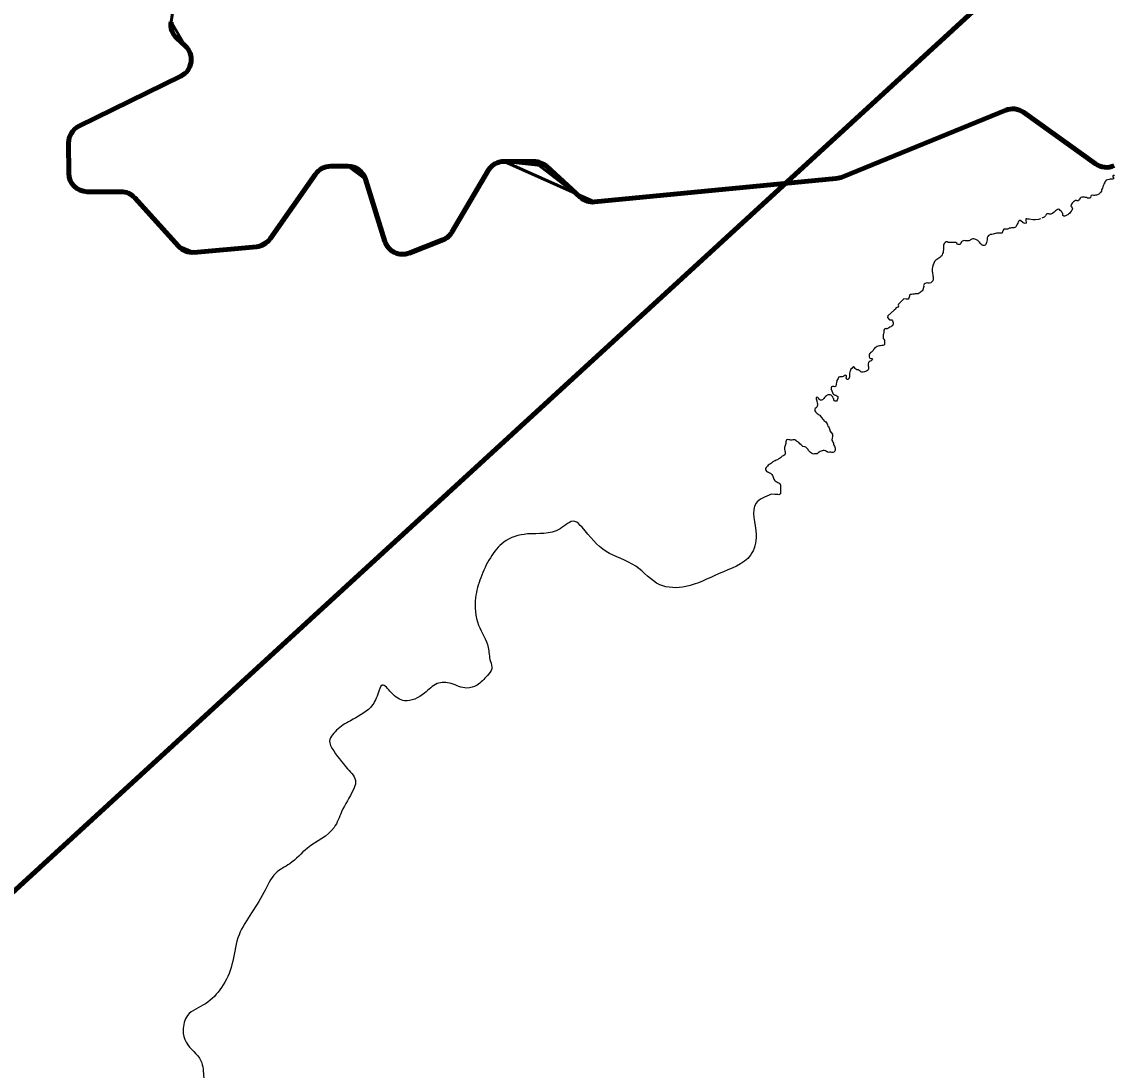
# Model space of a CAD drawing. Extents: x -1643653 to 4543381, y 1624270 to 13878484.
# Drawn here: x 709001 to 714916, y 8951069 to 8956745 of the extents above; entities that cross this region are included whole.
import ezdxf

# ---------------------------------------------------------------- set-up
doc = ezdxf.new("R2010")
doc.units = 0
doc.header["$LTSCALE"] = 200
for name, color, linetype, lineweight in [('24', 7, 'Continuous', 25), ('28', 7, 'Continuous', 53), ('60', 7, 'Continuous', 13), ('61', 7, 'Continuous', 90), ('9', 7, 'Continuous', 90)]:
    doc.layers.add(name, color=color, linetype=linetype, lineweight=lineweight)

msp = doc.modelspace()

# ---------------------------------------------------------------- linework, layer by layer
at = {"layer": '24'}
for points in [[(714917.3, 8955912), (714912.5, 8955914.6), (714908.7, 8955910.6), (714908.8, 8955905.2), (714911.5, 8955900.6), (714912.2, 8955895.6), (714906.6, 8955894.1), (714900, 8955893.2), (714894.6, 8955892.7), (714888.1, 8955892.5), (714879.9, 8955890.4), (714873, 8955887.2), (714867.8, 8955880.1), (714864.5, 8955875.1), (714862.1, 8955869.5), (714860.1, 8955864.7), (714856.9, 8955857.1), (714855.2, 8955851.5), (714852.5, 8955845.5), (714849.4, 8955839.4), (714847.5, 8955834), (714846.5, 8955829), (714844, 8955823.3), (714840.1, 8955819.2), (714836.5, 8955815.5), (714831.9, 8955811.7), (714826.4, 8955808.6), (714820.4, 8955806.7), (714815.3, 8955806), (714809.8, 8955805.1), (714803.4, 8955805.1), (714797.2, 8955806.8), (714792.1, 8955804.7), (714788.7, 8955800.9), (714786.8, 8955795), (714783.1, 8955790.5), (714777.1, 8955790.7), (714771.2, 8955791.4), (714765.3, 8955793.4), (714760.4, 8955794.8), (714754.9, 8955795.4), (714746.9, 8955796.1), (714740.9, 8955795.6), (714735.5, 8955794.7), (714732.2, 8955790.5), (714727.7, 8955785.8), (714725, 8955780.7), (714721.8, 8955776.3), (714716.3, 8955775.8), (714711.3, 8955778.1), (714705.9, 8955777.2), (714701.1, 8955775), (714695.8, 8955770.9), (714692.7, 8955766.9), (714688.7, 8955762.9), (714685.2, 8955758.4), (714682.7, 8955753), (714681.8, 8955747.7), (714684.1, 8955743), (714688.6, 8955739.1), (714689.3, 8955733.5), (714688.7, 8955728.4), (714686.4, 8955723.6), (714683.2, 8955719.4), (714677.3, 8955713.2), (714673.2, 8955708.2), (714669.3, 8955704.2), (714665.2, 8955701), (714660.1, 8955698.1), (714655.1, 8955695.9), (714648.5, 8955693.5), (714643.5, 8955692.7), (714638.2, 8955696.4), (714637.4, 8955701.8), (714636.9, 8955707.4), (714633.6, 8955711.9), (714631.8, 8955716.8), (714628.3, 8955720.8), (714623.8, 8955724.1), (714619.9, 8955728.5), (714613.7, 8955731.1), (714608.7, 8955729.4), (714603.9, 8955725.2), (714598.6, 8955721.3), (714594.7, 8955718), (714590.3, 8955714.8), (714584.3, 8955709.8), (714577.9, 8955705.2)], [(714422.5, 8955656.9), (714409.4, 8955669.9), (714404.4, 8955669.6), (714400.1, 8955666.6), (714396.4, 8955662.1), (714394.1, 8955656), (714391.1, 8955649), (714387.8, 8955643.2), (714384.9, 8955638), (714382.2, 8955633.3), (714377.2, 8955630.9), (714371.7, 8955629.3), (714366, 8955629.3), (714360, 8955630.2), (714354, 8955628.7), (714348, 8955627.4), (714343.4, 8955624.8), (714338.5, 8955622.3), (714332.4, 8955622.6), (714324.9, 8955623.2), (714318.9, 8955623.2), (714315.3, 8955618.1), (714313.5, 8955613.2), (714311.4, 8955607.9), (714307.1, 8955600.1)], [(714516.3, 8955679.5), (714505.2, 8955675.5), (714490.4, 8955673.4), (714475.7, 8955673.4), (714456.3, 8955676), (714449, 8955676.8), (714443.4, 8955678.2), (714438, 8955678.2), (714437, 8955672.7), (714438.2, 8955667.2), (714439.5, 8955660.3), (714439.5, 8955655.1), (714434.7, 8955652.7), (714427.6, 8955654.7), (714422.5, 8955656.9)], [(714577.9, 8955705.2), (714572, 8955704), (714566.5, 8955704.2), (714561.3, 8955705.9), (714555.8, 8955706.6), (714550.6, 8955705), (714547, 8955701.3), (714543.7, 8955695.7), (714541.2, 8955691), (714536.7, 8955688.5), (714524.8, 8955683)], [(714083.7, 8955543.8), (714079.6, 8955540.4), (714071.1, 8955540.4), (714066.2, 8955541.9), (714063, 8955546.8), (714059, 8955550.1), (714053.8, 8955550.6), (714048.5, 8955550.6), (714043, 8955550.6), (714036.6, 8955550), (714030.8, 8955550.1), (714023.6, 8955550.1), (714016.9, 8955551), (714012.4, 8955554.5), (714006.7, 8955553.5), (714001.3, 8955551.2), (713996.2, 8955547.2), (713993.1, 8955542.4), (713992.1, 8955536.6), (713991.3, 8955529.2), (713991.3, 8955524.2), (713991.3, 8955519.2), (713991.3, 8955512.1), (713990.5, 8955503.1), (713989, 8955495.7), (713986.9, 8955490.6), (713984.7, 8955484.4), (713981.9, 8955479.2), (713977.2, 8955474.5), (713971.7, 8955469.7), (713965.6, 8955465.4), (713960.9, 8955461.5), (713955.6, 8955457.8), (713950.9, 8955455.5), (713946.6, 8955451.9), (713943.6, 8955447.3), (713938.5, 8955438.2), (713937.3, 8955433.3), (713934.3, 8955427.6), (713933, 8955422.1), (713931.3, 8955416.5), (713930.6, 8955410.5), (713930.6, 8955404.5), (713930.6, 8955398.6), (713931.1, 8955393.3), (713931.9, 8955388.1), (713932.2, 8955382.6), (713933.3, 8955375.8), (713934.6, 8955369.8), (713935.2, 8955364.5), (713935.4, 8955358.4), (713934.8, 8955348.7), (713933, 8955343.2), (713930.8, 8955338.6), (713927.1, 8955335.2), (713922.2, 8955332.9), (713915.7, 8955330.5), (713908.7, 8955330.5), (713903.7, 8955331.5), (713897.8, 8955330.9), (713891.7, 8955328.6), (713886.7, 8955325.3), (713884.2, 8955317.9), (713884.7, 8955312.1), (713878.8, 8955289.5)], [(714234.9, 8955587.6), (714231.1, 8955582.4), (714228.7, 8955576.5), (714228.1, 8955570.6), (714227.2, 8955564.5), (714225.4, 8955557.7), (714223.7, 8955550.8), (714223.1, 8955544.9), (714221.1, 8955540.2), (714217.5, 8955536.2), (714212, 8955533.7), (714206.5, 8955533.7), (714200.9, 8955535.3), (714196.4, 8955538.9), (714192.9, 8955543.2), (714189.3, 8955547.5), (714186.3, 8955551.7), (714182.6, 8955556.4), (714177.9, 8955560.6), (714173.7, 8955563.6), (714167.5, 8955566.5), (714161.6, 8955567.9), (714156.7, 8955569.8), (714150.7, 8955569.8), (714144.6, 8955568.9), (714138.6, 8955565.1), (714134.1, 8955561.6), (714129.1, 8955559.1), (714123.4, 8955559.4), (714117, 8955559.6), (714110.9, 8955559.9), (714105, 8955560.6), (714099.9, 8955560), (714092.8, 8955557.5), (714088.4, 8955554.7), (714086.2, 8955549.6), (714083.7, 8955543.8)], [(714307.1, 8955600.1), (714304, 8955601.1), (714298.9, 8955601.4), (714292.9, 8955601.7), (714286.8, 8955601.7), (714278.9, 8955600.3), (714272.9, 8955598.8), (714266.7, 8955597.3), (714259.7, 8955595), (714252.8, 8955594.3), (714245, 8955593.1), (714240, 8955590), (714234.9, 8955587.6)], [(713878.8, 8955289.5), (713874.2, 8955286.4), (713869.1, 8955283), (713864.6, 8955279.4), (713860, 8955276.2), (713853.6, 8955273.2), (713846.6, 8955272.7), (713838.5, 8955271.8), (713832.4, 8955271.5), (713825.5, 8955271.3), (713818.2, 8955269.8), (713812.8, 8955268.1), (713808.2, 8955264.8), (713806.7, 8955259.8), (713806.1, 8955254.5), (713804.3, 8955248.6), (713800.8, 8955243.9), (713790, 8955244.1), (713776.4, 8955246.2), (713748.1, 8955216.4), (713746.5, 8955210.4), (713747.7, 8955205.5), (713744.2, 8955201.3), (713738.9, 8955198.7), (713733.8, 8955196.8), (713733, 8955191.3), (713724.2, 8955184.7)], [(713724.2, 8955184.7), (713691.1, 8955153.6), (713688, 8955143.6), (713699.4, 8955132.6), (713706.9, 8955131.7), (713712.6, 8955131.4), (713716, 8955126.6), (713717.7, 8955121.5), (713719, 8955115.9), (713718.7, 8955110.1), (713717.7, 8955104.2), (713714.7, 8955099.7), (713710.5, 8955096.9), (713706.5, 8955093.6), (713700.8, 8955092.2), (713695.3, 8955088.9), (713691, 8955085.4), (713686.6, 8955082.2), (713681.4, 8955083), (713676.3, 8955084.1), (713671.3, 8955080.9), (713669, 8955076.4), (713668.5, 8955070.3), (713668, 8955063.9), (713666.4, 8955056.1), (713665.5, 8955049.8), (713665.3, 8955042.3), (713665.3, 8955036.4), (713665.3, 8955031.3), (713668.6, 8955026.4), (713671.3, 8955022), (713673, 8955016.5), (713673, 8955011.2), (713673, 8955004.3), (713671.5, 8954998.5), (713668.2, 8954994.4), (713663, 8954993.4), (713657.6, 8954992.2), (713649.9, 8954991.3), (713644.5, 8954990.6), (713637.2, 8954989.3), (713631.6, 8954987.5), (713626.3, 8954984.3), (713620.7, 8954980.7), (713617.1, 8954975.5), (713613.4, 8954970.7), (713610.3, 8954966.2), (713606, 8954960.3), (713601.3, 8954956.8), (713596.7, 8954953.7), (713592.5, 8954949.9), (713589.5, 8954944.1), (713588.5, 8954937.1), (713589.2, 8954931.9), (713592.7, 8954925.1), (713597.6, 8954922.1), (713603.3, 8954921.6), (713606.8, 8954917.4), (713603.6, 8954913.2), (713599.4, 8954910.1), (713593.9, 8954908.3), (713589.4, 8954904.9), (713585.3, 8954900.2), (713583.8, 8954894.4), (713583.6, 8954888.2)], [(713505, 8954877.8), (713501.2, 8954875.5), (713496.3, 8954870.9), (713490.6, 8954864.2), (713488.4, 8954859.6), (713486.6, 8954854.7), (713484.2, 8954849.6), (713482.8, 8954843.6), (713482.1, 8954843), (713481.8, 8954828.2), (713481.8, 8954823), (713481.3, 8954818), (713478.7, 8954812.5), (713473.9, 8954809.6), (713468.4, 8954808.1), (713465.6, 8954812.5), (713464.7, 8954817.8), (713466, 8954823.2), (713466.6, 8954828.2), (713462.7, 8954832), (713457.1, 8954829.9), (713452.7, 8954826.9), (713448.3, 8954824.3)], [(713583.6, 8954888.2), (713584.6, 8954883.1), (713585.2, 8954877.5), (713585.2, 8954871.2), (713584.9, 8954866), (713583.3, 8954861), (713579.8, 8954857), (713575.2, 8954853.6), (713569.5, 8954851.9), (713563.3, 8954850.4), (713557.1, 8954849), (713549, 8954849), (713544.1, 8954850.9), (713539.6, 8954853.5), (713535.2, 8954858.3), (713530.1, 8954860.4), (713521.5, 8954861.1), (713516.5, 8954864.8), (713512.8, 8954868.2), (713509.9, 8954872.9), (713504.6, 8954877.6)], [(713411.8, 8954794.4), (713408.5, 8954772.1), (713403.1, 8954769.8), (713397.4, 8954770.3), (713396, 8954771.3), (713389.8, 8954770.6), (713384.5, 8954768.5), (713383.7, 8954762.8), (713383.7, 8954755.9)], [(713423.1, 8954821.7), (713422.8, 8954818.9), (713420.4, 8954813.9), (713417.3, 8954808.7), (713414.4, 8954804), (713414.4, 8954798.8), (713411.8, 8954794.4)], [(713448.3, 8954824.3), (713443, 8954823.6), (713436.9, 8954823.6), (713431.1, 8954823.5), (713423.1, 8954821.5)], [(713415.1, 8954696.8), (713412.3, 8954692.1), (713405.5, 8954691.8), (713400.5, 8954693.4), (713398.6, 8954698.3), (713397.4, 8954703.3), (713394.8, 8954708.5), (713392.5, 8954714.3), (713387.5, 8954720.1), (713383.6, 8954723.4), (713378.7, 8954725), (713373.4, 8954725.7), (713366.9, 8954724.9), (713361.7, 8954723.7), (713357.7, 8954720.3), (713352.2, 8954716.7), (713347.7, 8954711), (713344.2, 8954706.1), (713340.1, 8954701.5), (713336.5, 8954697.9), (713331.3, 8954696.4), (713326.3, 8954696.7), (713321.7, 8954699), (713318.2, 8954703.1), (713314.7, 8954707.5), (713311.7, 8954711.9), (713306.5, 8954714), (713301.5, 8954709.9), (713302.5, 8954704.4), (713304.1, 8954699), (713305.9, 8954694), (713306.6, 8954688.8), (713308.1, 8954681.7), (713308.7, 8954676.5), (713308.7, 8954670), (713308, 8954663.7), (713306.5, 8954658.6), (713302, 8954655.1), (713297.5, 8954651.9), (713295, 8954647.4), (713295.6, 8954639.3), (713298.1, 8954633.4), (713302, 8954629.9), (713307, 8954625.1), (713312.2, 8954621.1), (713317.1, 8954618.2), (713321.9, 8954614.9), (713325.6, 8954610), (713329.4, 8954605.2), (713333.2, 8954600.5), (713336.7, 8954595.9), (713341.3, 8954591.5), (713344.4, 8954587), (713349, 8954582.3), (713353.6, 8954578.9), (713358.5, 8954573.9), (713360.9, 8954569), (713363.1, 8954563.9), (713365.8, 8954556.9), (713369.7, 8954551.6), (713372.7, 8954547.2), (713374.2, 8954542.2), (713375.5, 8954537.1), (713376.9, 8954531.6), (713390.6, 8954512.4)], [(713383.7, 8954755.9), (713390, 8954738.2), (713392.8, 8954733.1), (713396.4, 8954729.1), (713400.9, 8954726.4), (713409.4, 8954723.2), (713414.1, 8954720.9), (713418.7, 8954717.5), (713419, 8954712.4), (713419, 8954706.9), (713417.5, 8954701.8), (713415.1, 8954696.8)], [(713229.2, 8954445.5), (713220.4, 8954455.7), (713214.5, 8954461.2), (713210.9, 8954465.8), (713206.4, 8954468.9), (713201.3, 8954471.5), (713195.4, 8954474.7), (713191.7, 8954478.3), (713187.4, 8954482.7), (713180.8, 8954482.6), (713175.8, 8954481.5), (713170.8, 8954480.4), (713165.2, 8954480.4), (713159.8, 8954482.2), (713154.6, 8954483), (713147.7, 8954483.7), (713141.9, 8954481.6), (713138.1, 8954470.5), (713137.2, 8954462.9), (713136.5, 8954457.3), (713133.9, 8954451.5), (713131.7, 8954446.4), (713130.2, 8954441), (713130.9, 8954436), (713131.5, 8954430.1), (713132.8, 8954422.3), (713133.5, 8954416.6), (713134.1, 8954410.6), (713133.8, 8954405.6), (713131.6, 8954401.1), (713127.6, 8954398), (713122.8, 8954395.4), (713118.2, 8954392.8), (713113.5, 8954388.2), (713109.7, 8954384.6), (713103.8, 8954381), (713097.1, 8954377.7), (713091.9, 8954374.4), (713085.8, 8954371.3), (713080.7, 8954368.8), (713074.7, 8954366.9), (713067.9, 8954362.2), (713063.7, 8954358.6), (713059.7, 8954355.1), (713055.1, 8954351.5), (713048.2, 8954347.9), (713042.8, 8954344.3), (713038.6, 8954340.4), (713035, 8954335.6), (713030.7, 8954331.8), (713028, 8954327.5), (713027.8, 8954322.3), (713029.7, 8954317.1), (713033.4, 8954312.2), (713038.7, 8954309.1), (713043.6, 8954307.2), (713048.9, 8954304.3), (713054.5, 8954301.2), (713059, 8954298), (713062.8, 8954294.3), (713065.3, 8954289.8), (713066.8, 8954284.8), (713069.4, 8954280.2), (713070.9, 8954274.6), (713073.7, 8954269.2)], [(713390.6, 8954512.4), (713390.3, 8954505.2), (713389.8, 8954499.3), (713389.5, 8954493.5), (713387.8, 8954479.9), (713389.8, 8954474.5), (713392.8, 8954469.2), (713395.3, 8954464.4), (713396.6, 8954457.8), (713398.5, 8954452.9), (713401.1, 8954447.1), (713402.7, 8954442.3), (713404.4, 8954437.5), (713405.7, 8954431.2), (713405.7, 8954426), (713404.1, 8954420.3), (713398.7, 8954415.7), (713392.6, 8954414.4), (713387, 8954414.2), (713381.8, 8954415.9), (713374.3, 8954414.9), (713367.8, 8954414.2), (713362.5, 8954416.7), (713357.9, 8954419.2), (713352.6, 8954422.4), (713345.1, 8954425), (713339.8, 8954424.3), (713335.1, 8954422.7), (713329, 8954420.7), (713324.1, 8954419.2), (713319.3, 8954416), (713313.1, 8954410.9), (713307.6, 8954407.2), (713300.2, 8954406.6), (713294, 8954405.8), (713288.1, 8954405.2), (713280.9, 8954407.3), (713276.2, 8954409.8), (713271, 8954414.4), (713265.9, 8954419.2), (713261.2, 8954424.5), (713258.1, 8954429), (713253.9, 8954434.3), (713250, 8954438.7), (713245.6, 8954442.5), (713240.2, 8954444.2), (713229.2, 8954445.5)], [(713073.7, 8954269.2), (713076.6, 8954263.4), (713080.6, 8954259.9), (713085.1, 8954256.4), (713090, 8954254.4), (713094.5, 8954251.6), (713100.2, 8954248.5), (713104.7, 8954246.1), (713107.9, 8954241.3), (713109.3, 8954236.4), (713109.3, 8954231.3), (713109.3, 8954226), (713109.3, 8954219.8), (713109.9, 8954212.4), (713109.9, 8954205.7), (713109.9, 8954200.2), (713109.7, 8954195), (713108.7, 8954189.2), (713104.5, 8954185.5), (713099.5, 8954185.1), (713094.2, 8954185.7), (713088.9, 8954185.7), (713083.8, 8954187), (713078.7, 8954187), (713059.3, 8954187.3)]]:
    msp.add_lwpolyline(points, dxfattribs=at)
for points in [[(713059.3, 8954187.3), (712976.6, 8954138.8), (712976.6, 8953968.3), (712946.6, 8953858), (712776.2, 8953757.7), (712595.7, 8953687.5), (712455.4, 8953697.6), (712325.1, 8953797.8), (712164.7, 8953878.1), (712034.4, 8954008.5), (711995.3, 8954040.5), (711915.1, 8954000.4), (711738.7, 8953972.3), (711610.4, 8953928.2), (711538.3, 8953844), (711486.1, 8953735.7), (711458.1, 8953627.4), (711474.1, 8953478.9), (711526.2, 8953358.6), (711538.3, 8953282.4), (711546.3, 8953242.3), (711522.2, 8953206.2), (711466.1, 8953154), (711410, 8953138), (711325.8, 8953162.1), (711249.6, 8953162.1), (711181.4, 8953109.9), (711073.2, 8953069.8), (711001, 8953113.9), (710952.9, 8953154), (710928.8, 8953105.9), (710888.7, 8953033.7), (710780.5, 8952961.5), (710704.3, 8952909.3), (710668.2, 8952841.1), (710680.2, 8952813.1), (710764.5, 8952700.7)], [(710764.5, 8952700.7), (710808.6, 8952628.5), (710796.5, 8952588.4), (710732.4, 8952468.1), (710692.3, 8952383.8), (710547.9, 8952271.5), (710451.7, 8952187.3), (710375.5, 8952135.1), (710311.4, 8952030.8), (710235.2, 8951906.5), (710171.1, 8951786.1), (710139, 8951641.7), (710082.8, 8951517.4), (709994.7, 8951429.1), (709898.4, 8951365), (709874.4, 8951284.7), (709890.4, 8951220.5), (709970.6, 8951120.3), (709986.6, 8951028), (710018.7, 8950843.5), (710034.7, 8950558.7), (710082.8, 8950490.5), (710167.1, 8950382.2), (710187.1, 8950322), (710211.2, 8950177.6), (710203.1, 8950033.2), (710167.1, 8949864.7), (710094.9, 8949579.9), (710070.8, 8949411.4), (710042.8, 8949159.9), (710046.8, 8949099.7), (710030.7, 8948999.5), (709990.6, 8948903.2), (709934.5, 8948786.9), (709890.4, 8948690.6), (709890.4, 8948590.3), (709902.4, 8948498), (709846.3, 8948445.9), (709766.1, 8948413.8), (709685.9, 8948365.7), (709641.8, 8948313.5), (709629.8, 8948249.3), (709609.8, 8948080.9), (709577.7, 8947960.5), (709549.6, 8947820.1), (709525.6, 8947643.6), (709489.5, 8947483.2), (709449.4, 8947406.9), (709417.3, 8947330.7), (709393.2, 8947226.4), (709385.2, 8947106.1), (709357.2, 8947049.9), (709293, 8946997.8), (709236.9, 8946957.7), (709176.7, 8946925.6)]]:
    msp.add_spline(points, degree=3, dxfattribs=at)
at = {"layer": '28'}
for p, q in [((709310.1, 8956179.8), (709862.7, 8956451.6)), ((709862.7, 8956451.6), (709310.1, 8956179.8)), ((714815.1, 8955976), (714424.6, 8956255.6)), ((714424.6, 8956255.6), (714815.1, 8955976)), ((709255.3, 8955925.1), (709254.2, 8956089.5)), ((709254.2, 8956089.5), (709255.3, 8955925.1)), ((709537.8, 8955825.7), (709355.3, 8955825.7)), ((709355.3, 8955825.7), (709537.8, 8955825.7))]:
    msp.add_line(p, q, dxfattribs=at)
for points in [[(709885.9, 8956615.2), (709809.2, 8956745.2), (709869.3, 8957144.5), (709105.2, 8957746.2), (708391.4, 8958308.2), (707726.9, 8958486.6), (707690.6, 8958502.3), (707357.7, 8958709.7), (707322.5, 8958747.2), (706911.1, 8959510.4)], [(709105.2, 8957746.2), (709869.3, 8957144.5), (709809.2, 8956745.2), (709885.9, 8956615.2)], [(714328.5, 8956266.8), (713447.2, 8955906.5), (713408.8, 8955897), (712251.4, 8955784.7), (712101.4, 8955770.1), (711612.3, 8955989.2), (711773.9, 8955989.2), (712024.3, 8955795.8), (711841.3, 8955963), (711612.3, 8955989.2)], [(711612.3, 8955989.2), (712101.4, 8955770.1), (712251.4, 8955784.7), (713408.8, 8955897), (713447.2, 8955906.5), (714328.5, 8956266.8)], [(710967.1, 8955556.8), (710862.1, 8955893.2), (710766.7, 8955963.4), (710673.3, 8955963.4)], [(710673.3, 8955963.4), (710766.7, 8955963.4), (710862.1, 8955893.2), (710967.1, 8955556.8)], [(710591.4, 8955920.8), (710345.3, 8955569.8), (710272.3, 8955527.6), (709932.5, 8955497.2), (709849.4, 8955529.8), (709612.1, 8955792.7)], [(709612.1, 8955792.7), (709849.4, 8955529.8), (709932.5, 8955497.2), (710272.3, 8955527.6), (710345.3, 8955569.8), (710591.4, 8955920.8)], [(711526.1, 8955939.9), (711330.1, 8955606.7), (711280.2, 8955564.2), (711099, 8955493.4)], [(711099, 8955493.4), (711280.2, 8955564.2), (711330.1, 8955606.7), (711526.1, 8955939.9)]]:
    msp.add_lwpolyline(points, dxfattribs=at)
msp.add_lwpolyline([(711612.3, 8955989.2), (711841.3, 8955963), (712024.3, 8955795.8), (711773.9, 8955989.2)], close=True, dxfattribs=at)
for centre, start, end in [((709818.6, 8956541.3), 296.1863, 47.66296), ((709818.6, 8956541.3), 296.1863, 47.66296), ((714366.4, 8956174.2), 54.40084, 112.23407), ((714366.4, 8956174.2), 54.40084, 112.23407), ((709354.2, 8956090.1), 116.1863, 180.37676), ((709354.2, 8956090.1), 116.1863, 180.37676), ((710673.3, 8955863.4), 90, 144.96388), ((710673.3, 8955863.4), 90, 144.96388), ((711612.3, 8955889.2), 90, 149.53373), ((711612.3, 8955889.2), 90, 149.53373), ((714873.3, 8956057.3), 234.40084, 295.06843), ((714873.3, 8956057.3), 234.40084, 295.06843), ((709355.3, 8955925.7), 180.37676, 270), ((709355.3, 8955925.7), 180.37676, 270), ((709537.8, 8955725.7), 42.07514, 90), ((709537.8, 8955725.7), 42.07514, 90), ((711062.6, 8955586.5), 197.33224, 291.33509), ((711062.6, 8955586.5), 197.33224, 291.33509)]:
    msp.add_arc(centre, 100, start, end, dxfattribs=at)
at = {"layer": '60', "lineweight": 25}
msp.add_spline([(814781, 9009175.5), (814787.2, 9009173.4), (814796.9, 9009173.4), (814799.4, 9009172.4), (814805.1, 9009174.5), (814805.6, 9009176.5), (814811.7, 9009179.5), (814811.7, 9009179.5), (814801.5, 9009181), (814790.7, 9009181.5), (814784.1, 9009183.1), (814777.4, 9009185.1), (814778.4, 9009175.5)], degree=3, dxfattribs=at)
at = {"layer": '61'}
for p, q in [((709840.7, 8956656.4), (709885.9, 8956615.2)), ((709840.7, 8956656.4), (709885.9, 8956615.2)), ((709862.7, 8956451.6), (709310.1, 8956179.8)), ((709862.7, 8956451.6), (709310.1, 8956179.8)), ((713447.2, 8955906.5), (714328.5, 8956266.8)), ((713447.2, 8955906.5), (714328.5, 8956266.8)), ((714424.6, 8956255.6), (714815.1, 8955976)), ((714424.6, 8956255.6), (714815.1, 8955976)), ((709254.2, 8956089.5), (709255.3, 8955925.1)), ((709254.2, 8956089.5), (709255.3, 8955925.1)), ((710673.3, 8955963.4), (710766.7, 8955963.4)), ((710673.3, 8955963.4), (710766.7, 8955963.4)), ((711612.3, 8955989.2), (711773.9, 8955989.2)), ((711612.3, 8955989.2), (711773.9, 8955989.2)), ((711841.3, 8955963), (712024.3, 8955795.8)), ((711841.3, 8955963), (712024.3, 8955795.8)), ((710345.3, 8955569.8), (710591.4, 8955920.8)), ((710345.3, 8955569.8), (710591.4, 8955920.8)), ((711330.1, 8955606.7), (711526.1, 8955939.9)), ((711330.1, 8955606.7), (711526.1, 8955939.9)), ((710862.1, 8955893.2), (710967.1, 8955556.8)), ((710862.1, 8955893.2), (710967.1, 8955556.8)), ((712251.4, 8955784.7), (713408.8, 8955897)), ((712251.4, 8955784.7), (713408.8, 8955897)), ((709355.3, 8955825.7), (709537.8, 8955825.7)), ((709355.3, 8955825.7), (709537.8, 8955825.7)), ((709612.1, 8955792.7), (709849.4, 8955529.8)), ((709612.1, 8955792.7), (709849.4, 8955529.8)), ((712101.4, 8955770.1), (712251.4, 8955784.7)), ((712101.4, 8955770.1), (712251.4, 8955784.7)), ((711099, 8955493.4), (711280.2, 8955564.2)), ((711099, 8955493.4), (711280.2, 8955564.2)), ((709932.5, 8955497.2), (710272.3, 8955527.6)), ((709932.5, 8955497.2), (710272.3, 8955527.6))]:
    msp.add_line(p, q, dxfattribs=at)
for centre, radius, start, end in [((709908.1, 8956730.3), 100, 171.44128, 227.66296), ((709908.1, 8956730.3), 100, 171.44128, 227.66296), ((709818.6, 8956541.3), 100, 296.1863, 47.66296), ((709818.6, 8956541.3), 100, 296.1863, 47.66296), ((714366.4, 8956174.2), 100, 54.40084, 112.23407), ((714366.4, 8956174.2), 100, 54.40084, 112.23407), ((709354.2, 8956090.1), 100, 116.1863, 180.37676), ((709354.2, 8956090.1), 100, 116.1863, 180.37676), ((710673.3, 8955863.4), 100, 90, 144.96388), ((710673.3, 8955863.4), 100, 90, 144.96388), ((710766.7, 8955863.4), 100, 17.33224, 90), ((710766.7, 8955863.4), 100, 17.33224, 90), ((711612.3, 8955889.2), 100, 90, 149.53373), ((711612.3, 8955889.2), 100, 90, 149.53373), ((711773.9, 8955889.2), 100, 47.58675, 90), ((711773.9, 8955889.2), 100, 47.58675, 90), ((714873.3, 8956057.3), 100, 234.40084, 295.06843), ((714873.3, 8956057.3), 100, 234.40084, 295.06843), ((709355.3, 8955925.7), 100, 180.37676, 270), ((709355.3, 8955925.7), 100, 180.37676, 270), ((713395.6, 8956032.7), 136.4, 275.54546, 292.23407), ((713395.6, 8956032.7), 136.4, 275.54546, 292.23407), ((709537.8, 8955725.7), 100, 42.07514, 90), ((709537.8, 8955725.7), 100, 42.07514, 90), ((712091.8, 8955869.6), 100, 227.58675, 275.54546), ((712091.8, 8955869.6), 100, 227.58675, 275.54546), ((711243.9, 8955657.3), 100, 291.33509, 329.53373), ((711243.9, 8955657.3), 100, 291.33509, 329.53373), ((710263.4, 8955627.2), 100, 275.09821, 324.96387), ((710263.4, 8955627.2), 100, 275.09821, 324.96387), ((711062.6, 8955586.5), 100, 197.33224, 291.33509), ((711062.6, 8955586.5), 100, 197.33224, 291.33509), ((709923.6, 8955596.9), 100, 222.07514, 275.09821), ((709923.6, 8955596.9), 100, 222.07514, 275.09821)]:
    msp.add_arc(centre, radius, start, end, dxfattribs=at)
at = {"layer": '9'}
msp.add_lwpolyline([(705081.2, 8958366.8), (705509.2, 8948874.2), (720755.9, 8962863.6), (723053.6, 8963740.6)], dxfattribs=at)

doc.saveas('drawing.dxf')
